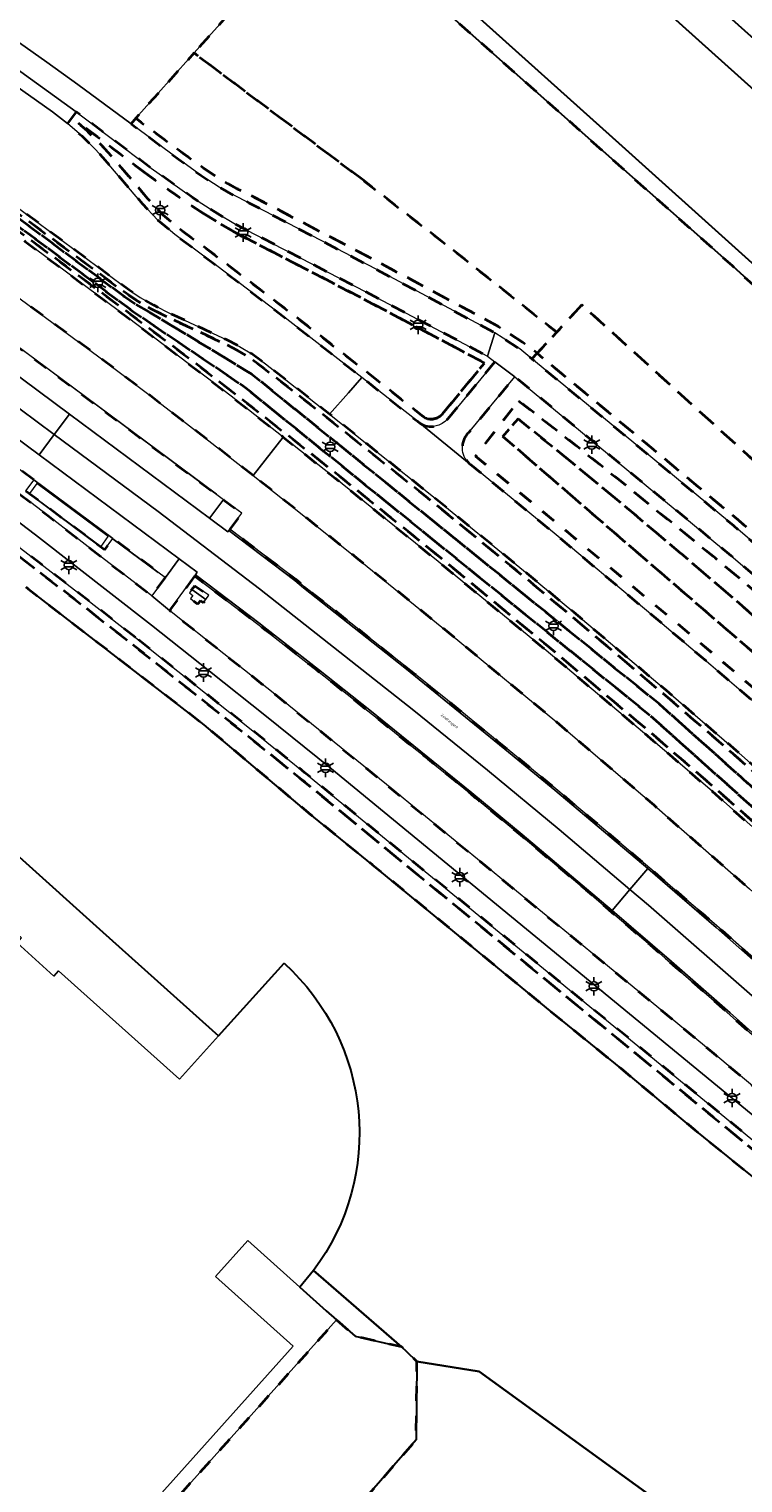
# Model space of a CAD drawing. Extents: x 105780 to 185197, y 477999 to 525027.
# Tile 229 of 562: x 107018 to 107115, y 478652 to 478850. Entities that reach past the tile are written whole.
import ezdxf
from ezdxf.enums import TextEntityAlignment as Align

# ---------------------------------------------------------------- set-up
doc = ezdxf.new("R2010")
doc.units = 0
doc.linetypes.add('XX-HIDDEN', pattern=[4, 2, -2])
for name, color, linetype, lineweight in [('B-GV-GR-MATERIAALGRENS-G', 252, 'XX-HIDDEN', 35), ('B-RO-IE-MEUBILAIR_WEGMEUBILAIR-S', 252, 'Continuous', 25), ('B-RO-IE-TERREINAFSCHEIDING_KUNSTMATIG_HEKWERK-G', 252, 'IE-TERREINAFSCHEIDING-KUNSTMATIG', 18), ('B-WE-GW-WATERGANG_SLOOT_INSTEEK-G', 252, 'Continuous', 30), ('B-WE-OG-BEBOUWING_OVERBOUWING-GV', 7, 'Continuous', 18), ('B-XX-KG-KADASTRAAL_BEBOUWING-G', 252, 'Continuous', 20), ('B1-WE-OG-TERREIN_ERF-GV', 252, 'Continuous', 18), ('B1-WE-OG-TOPOGRAFIE-T18', 10, 'Continuous', 18), ('B1-WE-VH-VERHARDING_ASFALT-GV', 252, 'Continuous', 18), ('B1-WE-VH-VERHARDING_BETON-GV', 252, 'Continuous', 18), ('B1-WE-VH-VERHARDING_BETONSTRAATSTEEN-GV', 252, 'Continuous', 18), ('B1-WE-VH-VERHARDING_OPEN-GV', 252, 'Continuous', 18), ('B1-WE-VH-VERHARDING_TEGEL-GV', 252, 'Continuous', 18)]:
    doc.layers.add(name, color=color, linetype=linetype, lineweight=lineweight)
doc.styles.add('NLCS-ISO', font='NLCS-ISO.ttf')
doc.styles.add('NLCS-ISO-M200-T18', font='NLCS-ISO.ttf', dxfattribs={"height": 0.36})
doc.linetypes.add('IE-TERREINAFSCHEIDING-KUNSTMATIG', pattern='A,4,[82,NLCS.SHX,S=0.75,R=90,X=0,Y=0],4,-2', length=10)

# ---------------------------------------------------------------- blocks, each defined once
blk = doc.blocks.new('B-SIE-WEG_LICHTMAST-SO')
at = {"ltscale": 0.1}
for p, q in [((-1.1, 0.63), (-2.19, 1.27)), ((0, 1.27), (0, 2.53)), ((1.1, 0.63), (2.19, 1.27)), ((-1.1, -0.63), (-2.19, -1.27)), ((0, -1.27), (0, -2.53)), ((1.1, -0.63), (2.19, -1.27))]:
    blk.add_line(p, q, dxfattribs=at)
at = {"flags": 128}
for points in [[(-1.16, 0.5), (1.16, 0.5)], [(-1.16, -0.5), (1.16, -0.5)]]:
    blk.add_lwpolyline(points, dxfattribs=at)
at = {"ltscale": 0.1}
blk.add_circle((0, 0), 1.27, dxfattribs=at)
at = {"style": 'NLCS-ISO'}
blk.add_attdef('TYPE', text='', height=1.8, dxfattribs=at).set_placement((0, 2.53), align=Align.BOTTOM_CENTER)

msp = doc.modelspace()

# ---------------------------------------------------------------- linework, layer by layer
at = {"layer": 'B-GV-GR-MATERIAALGRENS-G', "flags": 128}
for points in [[(107058.676, 478866.989), (107040.664, 478846.796), (107063.595, 478829.547), (107077.342, 478818.862), (107090.053, 478808.759), (107093.496, 478812.472), (107148.233, 478762.928), (107160.168, 478776.323), (107156.281, 478779.919), (107145.821, 478789.025), (107144.604, 478790.115), (107133.396, 478800.146), (107113.983, 478817.788), (107061.318, 478864.557)], [(107063.595, 478829.547), (107040.664, 478846.796), (107032.724, 478837.895), (107039.139, 478833.136), (107039.883, 478832.584), (107041.756, 478831.236), (107042.198, 478830.918), (107044.57, 478829.384), (107046.528, 478828.295), (107048.585, 478827.294), (107065.911, 478818.235), (107082.143, 478809.538), (107085.635, 478807.289), (107087.394, 478805.892), (107090.053, 478808.759), (107077.342, 478818.862)], [(107123.869, 478743.54), (107114.494, 478751.789), (107105.008, 478759.95), (107092.375, 478770.621), (107086.02, 478775.91), (107072.824, 478786.682), (107059.116, 478797.611), (107050.396, 478804.442), (107048.526, 478805.8), (107046.854, 478806.814), (107045.119, 478807.718), (107037.499, 478811.265), (107035.158, 478812.439), (107033.312, 478813.495), (107031.79, 478814.513), (107015.213, 478826.782), (106997.932, 478839.33), (106993.205, 478842.793), (106991.329, 478840.202), (107003.445, 478831.511), (107017.639, 478821.133), (107031.727, 478810.666), (107038.732, 478805.381), (107045.693, 478800.037), (107052.807, 478794.482), (107059.877, 478788.871), (107073.922, 478777.529), (107088.636, 478765.408), (107103.218, 478753.128), (107111.212, 478746.233), (107119.114, 478739.273), (107240.88, 478630.11), (107245.091, 478634.894)], [(107244.248, 478634.844), (107242.54, 478632.903), (107240.829, 478630.96), (107119.513, 478739.72), (107111.606, 478746.685), (107103.607, 478753.585), (107089.02, 478765.869), (107074.301, 478777.994), (107060.251, 478789.34), (107046.061, 478800.511), (107039.095, 478805.858), (107032.087, 478811.146), (107017.995, 478821.616), (107003.797, 478831.997), (106992.168, 478840.339), (106993.337, 478841.952), (106997.578, 478838.845), (107014.858, 478826.298), (107031.445, 478814.022), (107032.996, 478812.985), (107034.874, 478811.91), (107037.238, 478810.725), (107044.854, 478807.18), (107046.56, 478806.291), (107048.194, 478805.3), (107050.035, 478803.963), (107058.744, 478797.14), (107072.447, 478786.215), (107085.638, 478775.447), (107091.989, 478770.161), (107104.619, 478759.493), (107114.1, 478751.336), (107123.471, 478743.091), (107124.128, 478742.502)], [(107124.128, 478742.502), (107123.471, 478743.091), (107114.1, 478751.336), (107104.619, 478759.493), (107091.989, 478770.161), (107085.638, 478775.447), (107072.447, 478786.215), (107058.744, 478797.14), (107050.035, 478803.963), (107048.194, 478805.3), (107046.56, 478806.291), (107044.854, 478807.18), (107037.238, 478810.725), (107034.874, 478811.91), (107032.996, 478812.985), (107031.445, 478814.022), (107014.858, 478826.298), (106997.578, 478838.845), (106993.337, 478841.952), (106992.168, 478840.339), (107003.797, 478831.997), (107017.995, 478821.616), (107032.087, 478811.146), (107039.095, 478805.858), (107046.061, 478800.511), (107060.251, 478789.34), (107074.301, 478777.994), (107089.02, 478765.869), (107103.607, 478753.585), (107111.606, 478746.685), (107119.513, 478739.72), (107240.829, 478630.96), (107242.54, 478632.903), (107244.248, 478634.844)], [(107241.506, 478632.486), (107242.828, 478633.987), (107104.024, 478758.129), (107048.529, 478803.049), (107034.638, 478811.469), (107032.732, 478812.559), (107031.157, 478813.613), (107014.563, 478825.895), (106997.284, 478838.441), (106993.447, 478841.252), (106992.868, 478840.452), (107004.09, 478832.402), (107018.292, 478822.018), (107032.386, 478811.547), (107047.349, 478801.431), (107102.728, 478756.606)], [(107241.506, 478632.486), (107102.728, 478756.606), (107047.349, 478801.431), (107032.386, 478811.547), (107018.292, 478822.018), (107004.09, 478832.402), (106992.868, 478840.452), (106993.447, 478841.252), (106997.284, 478838.441), (107014.563, 478825.895), (107031.157, 478813.613), (107032.732, 478812.559), (107034.638, 478811.469), (107048.529, 478803.049), (107104.024, 478758.129), (107242.828, 478633.987)], [(107032.724, 478837.895), (107032.066, 478837.137), (107038.543, 478832.332), (107039.293, 478831.776), (107041.634, 478830.092), (107044.055, 478828.526), (107046.066, 478827.408), (107048.134, 478826.401), (107065.443, 478817.351), (107081.635, 478808.676), (107085.044, 478806.48), (107086.686, 478805.128), (107087.394, 478805.892), (107085.635, 478807.289), (107082.143, 478809.538), (107065.911, 478818.235), (107048.585, 478827.294), (107046.528, 478828.295), (107044.57, 478829.384), (107042.198, 478830.918), (107041.756, 478831.236), (107039.883, 478832.584), (107039.139, 478833.136)], [(107048.705, 478789.258), (107041.601, 478794.799), (107034.654, 478800.139), (107027.668, 478805.426), (107015.241, 478814.57), (107015.118, 478814.404), (107012.001, 478810.227), (107044.652, 478785.953), (107047.156, 478784.126), (107045.546, 478781.945), (107054.526, 478775.108), (107055.709, 478774.105), (107062.016, 478769.148), (107064.258, 478767.37), (107068.569, 478763.94), (107070.768, 478762.178), (107075.17, 478758.633), (107077.118, 478757.057), (107081.943, 478753.126), (107083.569, 478751.798), (107089.924, 478746.558), (107096.738, 478740.846), (107098.596, 478739.271), (107103.323, 478735.251), (107105.893, 478733.047), (107110.178, 478729.347), (107112.535, 478727.3), (107117.131, 478723.276), (107119.226, 478721.434), (107125.771, 478715.618), (107231.325, 478619.257), (107234.293, 478622.628), (107203.422, 478650.408), (107200.82, 478652.994), (107198.645, 478655.444), (107196.849, 478657.744), (107195.381, 478659.888), (107193.842, 478662.464), (107192.936, 478663.693), (107191.955, 478664.862), (107190.377, 478666.472), (107116.332, 478732.95), (107103.311, 478744.339), (107090.062, 478755.631), (107076.584, 478766.821), (107062.798, 478778.031)], [(107093.496, 478812.472), (107090.053, 478808.759), (107087.394, 478805.892), (107103.227, 478792.801), (107114.762, 478783.187), (107126.392, 478773.278), (107140.294, 478761.131), (107151.653, 478750.96), (107154.255, 478754.068), (107155.855, 478756.029), (107150.149, 478761.194), (107148.233, 478762.928)], [(107151.653, 478750.96), (107140.294, 478761.131), (107126.392, 478773.278), (107114.762, 478783.187), (107103.227, 478792.801), (107087.394, 478805.892), (107086.686, 478805.128), (107102.59, 478792.031), (107114.118, 478782.422), (107125.739, 478772.522), (107126.129, 478772.181), (107139.632, 478760.383), (107170.61, 478732.583), (107186.678, 478718.258), (107208.313, 478698.747), (107219.241, 478689.003), (107229.188, 478680.133), (107271.031, 478642.558), (107366.082, 478557.499), (107407.845, 478520.126), (107464.973, 478468.816), (107479.245, 478456.115), (107491.738, 478444.616), (107503.691, 478434.015), (107508.432, 478429.923), (107515.389, 478424.289), (107518.895, 478421.786), (107521.941, 478419.508), (107529.904, 478414.372), (107535.14, 478411.24), (107538.979, 478409.042), (107543.722, 478406.446), (107548.646, 478404.019), (107553.714, 478401.679), (107558.939, 478399.551), (107565.846, 478396.992), (107572.354, 478394.921), (107577.749, 478393.365), (107578.891, 478393.123), (107583.54, 478392.136), (107591.485, 478390.762), (107597.827, 478389.898), (107605.293, 478389.112), (107609.203, 478388.779), (107608.826, 478389.841), (107605.388, 478390.108), (107597.947, 478390.89), (107591.638, 478391.749), (107583.728, 478393.117), (107577.991, 478394.335), (107572.644, 478395.877), (107566.171, 478397.938), (107559.3, 478400.482), (107554.112, 478402.596), (107549.076, 478404.921), (107544.182, 478407.332), (107539.468, 478409.915), (107535.644, 478412.102), (107530.431, 478415.221), (107522.512, 478420.329), (107519.485, 478422.593), (107515.994, 478425.084), (107509.074, 478430.69), (107504.349, 478434.768), (107498.687, 478439.787), (107492.407, 478445.357), (107479.915, 478456.855), (107465.64, 478469.561), (107408.513, 478520.871), (107366.748, 478558.245), (107271.698, 478643.303), (107229.854, 478680.877), (107208.98, 478699.491), (107187.345, 478719.001), (107171.402, 478733.277)], [(107001.269, 478801.738), (106999.739, 478799.641), (106999.772, 478799.617), (107000, 478799.454), (107011.037, 478791.193), (107020.747, 478783.792), (107028.472, 478777.815), (107034.897, 478772.867), (107036.744, 478775.369), (107029.6, 478780.674), (107028.461, 478779.142), (107017.697, 478787.141), (107018.838, 478788.676)], [(107084.805, 478796.956), (107092.273, 478790.919), (107099.668, 478784.795), (107107.009, 478778.606), (107114.308, 478772.367), (107118.176, 478768.994), (107129.654, 478758.728), (107146.07, 478744.324), (107255.283, 478646.49), (107256.75, 478648.224), (107146.812, 478747.792), (107138.316, 478755.244), (107120.748, 478770.378), (107111.642, 478778.018), (107098.341, 478788.829), (107091.631, 478794.158), (107084.87, 478799.427), (107078.998, 478791.885), (107089.593, 478783.152), (107108.324, 478767.543), (107116.449, 478760.658), (107125.092, 478753.168), (107133.66, 478745.591), (107250.14, 478640.628), (107253.208, 478644.111), (107131.816, 478752.033), (107117.377, 478764.679), (107082.707, 478794.569)], [(107146.07, 478744.324), (107129.654, 478758.728), (107118.176, 478768.994), (107114.308, 478772.367), (107107.009, 478778.606), (107099.668, 478784.795), (107092.273, 478790.919), (107084.805, 478796.956), (107082.707, 478794.569), (107117.377, 478764.679), (107131.816, 478752.033), (107253.208, 478644.111), (107255.283, 478646.49)], [(107040.361, 478773.723), (107040.754, 478774.227), (107042.67, 478772.936), (107042.274, 478772.351), (107041.915, 478771.89), (107041.52, 478772.171), (107041.144, 478771.706), (107040.188, 478772.501), (107040.465, 478772.902), (107040.037, 478773.272)], [(107044.457, 478643.363), (107043.973, 478643.802), (107042.343, 478645.281), (107047.844, 478651.222), (107054.447, 478645.228), (107050.164, 478640.618), (107051.042, 478639.857), (107057.714, 478646.4), (107061.765, 478647.535), (107062.082, 478647.761), (107070.904, 478657.889), (107071.02, 478668.551), (107069.568, 478669.996), (107068.924, 478670.554), (107062.595, 478672.007), (107060.071, 478674.232), (107009.248, 478617.551), (107001.489, 478608.897), (107000, 478607.236), (106992.616, 478599.001), (106991.127, 478600.349), (106984.663, 478593.156), (106988.986, 478589.349), (106991.782, 478586.818), (106992.994, 478585.752), (106993.084, 478585.853), (107044.145, 478643.03)]]:
    msp.add_lwpolyline(points, close=True, dxfattribs=at)
for points in [[(107024.604, 478838.793), (107023.399, 478837.204), (107025.347, 478835.5), (107027.2, 478833.68), (107028.227, 478832.577), (107033.587, 478826.305), (107035.732, 478824.036), (107038.026, 478822.086), (107043.76, 478817.815), (107052.898, 478810.854), (107063.523, 478802.601), (107071.071, 478796.629), (107071.414, 478796.354)], [(107075.279, 478797.028), (107081.647, 478804.751), (107080.614, 478805.507), (107063.977, 478814.289), (107046.52, 478823.344), (107043.463, 478825.138), (107040.433, 478827.117), (107034.475, 478831.355), (107024.604, 478838.793)], [(107071.982, 478797.181), (107071.694, 478797.411), (107064.14, 478803.388), (107053.508, 478811.647), (107044.362, 478818.614), (107038.649, 478822.869), (107036.421, 478824.763), (107034.331, 478826.974), (107029.332, 478832.823), (107028.973, 478833.243), (107027.917, 478834.378), (107026.026, 478836.234), (107024.76, 478837.338), (107024.8, 478837.392), (107033.877, 478830.554)], [(107033.877, 478830.554), (107024.8, 478837.392), (107024.76, 478837.338), (107026.026, 478836.234), (107027.917, 478834.378), (107028.973, 478833.243), (107029.332, 478832.823), (107034.331, 478826.974), (107036.421, 478824.763), (107038.649, 478822.869), (107044.362, 478818.614), (107053.508, 478811.647), (107064.14, 478803.388), (107071.694, 478797.411), (107071.982, 478797.181)], [(107041.933, 478824.923), (107046.032, 478822.47)], [(107046.032, 478822.47), (107041.933, 478824.923)], [(107046.032, 478822.47), (107063.512, 478813.402), (107080.082, 478804.656), (107080.201, 478804.569), (107074.506, 478797.662)], [(107074.506, 478797.662), (107080.201, 478804.569), (107080.082, 478804.656), (107063.512, 478813.402), (107046.032, 478822.47)], [(106970.741, 478812.322), (106968.664, 478809.556), (106982.569, 478799.85), (106991.438, 478793.542), (107000, 478787.349), (107018.064, 478773.821), (107042.049, 478755.287), (107056.266, 478743.28), (107064.978, 478736.211), (107089.17, 478716.324), (107098.787, 478708.508), (107108.916, 478700.08), (107116.743, 478693.751), (107126.811, 478685.385), (107135.933, 478677.704), (107146.86, 478667.976), (107175.022, 478642.548), (107180.073, 478638.054), (107181.419, 478636.585), (107182.182, 478635.446), (107183.34, 478633.383), (107184.737, 478630.394), (107185.814, 478627.357), (107185.994, 478626.396), (107186.245, 478624.221), (107186.373, 478620.294), (107186.624, 478614.986), (107186.677, 478613.826), (107186.817, 478612.19), (107187.255, 478610.958), (107188.011, 478609.232), (107189.218, 478607.051), (107190.716, 478604.107), (107192.003, 478601.813), (107193.592, 478599.497), (107194.231, 478598.847), (107196.436, 478596.832), (107212.083, 478583.021), (107209.598, 478580.243), (107219.319, 478571.726), (107222.34, 478574.155), (107218.816, 478579.015), (107215.844, 478583.618), (107214.103, 478586.004), (107213.043, 478587.243), (107211.58, 478588.677), (107197.261, 478601.467)], [(107032.665, 478767.195), (107024.952, 478773.224), (107011.037, 478783.932), (107000, 478792.277), (106971.099, 478813.216), (106970.543, 478812.469), (106970.741, 478812.322), (106999.405, 478791.473), (107010.431, 478783.137), (107010.619, 478782.992), (107024.339, 478772.434), (107032.046, 478766.409), (107047.377, 478754.242), (107055.115, 478747.996), (107116.374, 478697.773), (107119.939, 478694.802), (107132.589, 478684.261), (107138.663, 478679.08), (107143.331, 478674.984), (107171.55, 478649.719), (107180.407, 478641.789), (107182.18, 478640.314), (107183.765, 478638.7)], [(107183.765, 478638.7), (107182.18, 478640.314), (107180.407, 478641.789), (107171.55, 478649.719), (107143.331, 478674.984), (107138.663, 478679.08), (107132.589, 478684.261), (107119.939, 478694.802), (107116.374, 478697.773), (107055.115, 478747.996), (107047.377, 478754.242), (107032.046, 478766.409), (107024.339, 478772.434), (107010.619, 478782.992), (107010.431, 478783.137), (106999.405, 478791.473), (106970.741, 478812.322)], [(107084.87, 478799.427), (107091.631, 478794.158), (107098.341, 478788.829), (107111.642, 478778.018), (107120.748, 478770.378), (107138.316, 478755.244), (107146.812, 478747.792), (107256.75, 478648.224), (107258.111, 478649.683), (107254.425, 478652.961), (107204.796, 478697.575), (107189.158, 478711.551), (107137.619, 478757.973), (107113.836, 478778.315), (107084.363, 478802.686), (107078.025, 478795.067)], [(107078.153, 478790.882), (107078.285, 478790.775), (107089.707, 478781.393), (107102.307, 478770.865), (107111.07, 478763.43), (107119.969, 478755.77), (107128.8, 478748.022), (107249.455, 478639.85), (107250.14, 478640.628), (107133.66, 478745.591), (107125.092, 478753.168), (107116.449, 478760.658), (107108.324, 478767.543), (107089.593, 478783.152), (107078.998, 478791.885), (107084.87, 478799.427)], [(107040.705, 478775.516), (107037.327, 478770.877), (107044.719, 478764.978), (107051.449, 478759.625), (107066.854, 478747.139), (107096.985, 478722.457), (107111.733, 478710.293), (107130.101, 478694.97), (107145.313, 478682.144), (107148.391, 478679.549), (107184.944, 478646.782)], [(107197.31, 478613.163), (107198.141, 478611.312), (107199.182, 478609.562), (107200.411, 478607.939), (107201.813, 478606.461), (107212.017, 478597.326), (107226.049, 478613.264), (107137.223, 478694.498), (107128.719, 478702.296), (107127.806, 478703.119), (107127.011, 478703.847), (107124.593, 478706.016), (107120.15, 478710.022), (107118.231, 478711.723), (107116.704, 478713.093), (107114.571, 478714.968), (107111.516, 478717.676), (107108.373, 478720.416), (107106.305, 478722.233), (107104.85, 478723.486), (107102.818, 478725.257), (107097.953, 478729.425), (107095.813, 478731.268), (107095.093, 478731.875), (107094.056, 478732.764), (107085.231, 478740.197), (107079.492, 478744.927), (107078.966, 478745.356), (107078.342, 478745.87), (107076.429, 478747.426), (107073.73, 478749.628), (107072.531, 478750.597), (107071.419, 478751.501), (107069.962, 478752.672), (107067.945, 478754.301), (107065.822, 478755.998), (107063.456, 478757.89), (107062.136, 478758.945), (107059.199, 478761.269), (107057.473, 478762.64), (107056.894, 478763.094), (107056.304, 478763.561), (107050.45, 478768.147), (107049.539, 478768.846), (107040.705, 478775.516)], [(107184.496, 478639.382), (107182.858, 478641.05), (107181.061, 478642.546), (107143.994, 478675.732), (107139.317, 478679.836), (107133.234, 478685.026), (107117.011, 478698.544), (107055.746, 478748.772), (107048.002, 478755.023), (107032.665, 478767.195)]]:
    msp.add_lwpolyline(points, dxfattribs=at)
for points in [[(107033.877, 478830.554, 0.0138026), (107041.933, 478824.923)], [(107041.933, 478824.923, -0.0138026), (107033.877, 478830.554)], [(107074.506, 478797.662, -0.3647867), (107071.982, 478797.181)], [(107071.982, 478797.181, 0.3647867), (107074.506, 478797.662)], [(107071.414, 478796.354, 0.3730715), (107075.279, 478797.028)], [(107078.025, 478795.067, 0.4243777), (107078.153, 478790.882)]]:
    msp.add_lwpolyline(points, format="xyb", dxfattribs=at)
at = {"layer": 'B-RO-IE-TERREINAFSCHEIDING_KUNSTMATIG_HEKWERK-G', "flags": 128}
for points in [[(106996.656, 478821.677), (107043.691, 478786.743)], [(107029.648, 478780.562), (107035.761, 478776.013)]]:
    msp.add_lwpolyline(points, dxfattribs=at)
at = {"layer": 'B-WE-GW-WATERGANG_SLOOT_INSTEEK-G', "flags": 128}
for points in [[(107215.154, 478753.875), (107192.477, 478774.079), (107185.205, 478780.617), (107185.368, 478780.808), (107184.299, 478781.718), (107184.156, 478781.56), (107171.654, 478792.8), (107138.728, 478822.218), (107103.193, 478854.146), (107062.001, 478890.927), (107061.184, 478891.657), (107033.864, 478916.201), (107030.421, 478919.384), (107013.747, 478935.484)], [(107103.193, 478854.146), (107138.728, 478822.218), (107171.654, 478792.8), (107184.156, 478781.56), (107184.299, 478781.718), (107185.368, 478780.808), (107185.205, 478780.617), (107192.477, 478774.079), (107215.154, 478753.875), (107247.776, 478725.072), (107247.558, 478725.659), (107247.52, 478726.227), (107247.651, 478726.77), (107247.956, 478727.319), (107249.662, 478729.252), (107177.032, 478793.326), (107155.367, 478813.355), (107122.944, 478843.327), (107075.51, 478885.777)], [(107077.402, 478853.444), (107098.971, 478834.123), (107146.049, 478791.728), (107160.298, 478778.896), (107163.388, 478776.091), (107162.065, 478774.569), (107150.149, 478761.194), (107155.855, 478756.029), (107157.604, 478754.479), (107161.89, 478750.58), (107175.804, 478738.285), (107260.667, 478662.31), (107275.757, 478648.691), (107280.581, 478644.337), (107354.485, 478578.097), (107398.86, 478538.508)], [(107175.022, 478642.548), (107146.86, 478667.976), (107135.933, 478677.704), (107126.811, 478685.385), (107116.743, 478693.751), (107108.916, 478700.08), (107098.787, 478708.508), (107089.17, 478716.324), (107064.978, 478736.211), (107056.266, 478743.28), (107042.049, 478755.287), (107018.064, 478773.821)], [(106981.236, 478769.316), (107028.208, 478727.048), (107043.997, 478712.913), (107052.913, 478722.805)], [(107056.928, 478680.954), (107068.924, 478670.554), (107069.568, 478669.996), (107071.02, 478668.551), (107079.475, 478667.193)], [(107092.746, 478624.814), (107098.568, 478631.328), (107099.235, 478631.98), (107106.84, 478640.605), (107115.314, 478641.245), (107079.475, 478667.193), (107071.02, 478668.551), (107070.904, 478657.889), (107062.082, 478647.761), (107061.765, 478647.535), (107053.286, 478637.926), (107052.025, 478636.498), (107044.669, 478628.572), (107037.654, 478627.947), (106991.004, 478575.817), (106991.028, 478568.859), (106894.145, 478460.788), (106893.127, 478459.652), (106889.155, 478455.221), (106884.069, 478449.548), (106893.053, 478441.421), (106898.137, 478447.048), (106905.824, 478455.557)], [(107079.475, 478667.193), (107115.314, 478641.245)]]:
    msp.add_lwpolyline(points, dxfattribs=at)
for points in [[(107060.342, 478868.857), (107058.676, 478866.989), (107061.318, 478864.557), (107113.983, 478817.788), (107133.396, 478800.146), (107144.604, 478790.115), (107145.821, 478789.025), (107156.281, 478779.919), (107160.168, 478776.323), (107148.233, 478762.928), (107150.149, 478761.194), (107162.065, 478774.569), (107163.388, 478776.091), (107160.298, 478778.896), (107146.049, 478791.728), (107098.971, 478834.123), (107077.402, 478853.444)], [(107056.928, 478680.954), (107055.052, 478678.687), (107058.655, 478675.48), (107060.071, 478674.232), (107062.595, 478672.007), (107068.924, 478670.554)]]:
    msp.add_lwpolyline(points, close=True, dxfattribs=at)
msp.add_lwpolyline([(107052.913, 478722.805, -0.3877332), (107056.928, 478680.954)], format="xyb", dxfattribs=at)
at = {"layer": 'B-WE-OG-BEBOUWING_OVERBOUWING-GV', "flags": 128}
msp.add_lwpolyline([(107019.247, 478788.137), (107018.232, 478786.788), (107027.985, 478779.583), (107028.972, 478780.929)], close=True, dxfattribs=at)
at = {"layer": 'B-XX-KG-KADASTRAAL_BEBOUWING-G', "flags": 128}
for points in [[(107052.913, 478722.805), (107043.997, 478712.913), (107038.675, 478707.008), (107022.202, 478721.77), (107021.569, 478721.062), (107016.535, 478725.573), (107017.168, 478726.281), (106974.378, 478764.689)], [(107000, 478610.232), (107054.167, 478670.643), (107043.58, 478680.136), (107047.973, 478685.035), (107055.052, 478678.687)], [(107055.052, 478678.687), (107056.928, 478680.954)]]:
    msp.add_lwpolyline(points, dxfattribs=at)
msp.add_lwpolyline([(107056.928, 478680.954, 0.3877332), (107052.913, 478722.805)], format="xyb", dxfattribs=at)
at = {"layer": 'B1-WE-OG-TERREIN_ERF-GV', "flags": 128}
for points in [[(107003.643, 478857.601), (107009.532, 478853.249), (107012.014, 478851.57), (107020.585, 478845.548), (107024.829, 478842.506), (107032.066, 478837.137), (107032.724, 478837.895), (107040.664, 478846.796), (107058.676, 478866.989), (107055.385, 478870.018), (107023.073, 478899.134)], [(107016.535, 478725.573), (107021.569, 478721.062), (107022.202, 478721.77), (107038.675, 478707.008), (107043.997, 478712.913), (107028.208, 478727.048), (106981.236, 478769.316)], [(107009.248, 478617.551), (107060.071, 478674.232), (107058.655, 478675.48), (107055.052, 478678.687), (107047.973, 478685.035), (107043.58, 478680.136), (107054.167, 478670.643), (107000, 478610.232)]]:
    msp.add_lwpolyline(points, dxfattribs=at)
at = {"layer": 'B1-WE-VH-VERHARDING_ASFALT-GV', "flags": 128}
for points in [[(107024.829, 478842.506), (107020.585, 478845.548), (107012.014, 478851.57), (107009.532, 478853.249), (107003.643, 478857.601)], [(107001.422, 478855.52), (107007.024, 478851.43), (107024.604, 478838.793), (107034.475, 478831.355), (107040.433, 478827.117), (107043.463, 478825.138), (107046.52, 478823.344), (107063.977, 478814.289), (107080.614, 478805.507), (107081.635, 478808.676), (107065.443, 478817.351), (107048.134, 478826.401), (107046.066, 478827.408), (107044.055, 478828.526), (107041.634, 478830.092), (107039.293, 478831.776), (107038.543, 478832.332), (107032.066, 478837.137), (107024.829, 478842.506)], [(107015.213, 478826.782), (107031.79, 478814.513), (107033.312, 478813.495), (107035.158, 478812.439), (107037.499, 478811.265), (107045.119, 478807.718), (107046.854, 478806.814), (107048.526, 478805.8), (107050.396, 478804.442), (107059.116, 478797.611), (107061.684, 478800.519), (107063.523, 478802.601), (107052.898, 478810.854), (107043.76, 478817.815), (107038.026, 478822.086), (107035.732, 478824.036), (107033.587, 478826.305), (107028.227, 478832.577), (107027.2, 478833.68), (107025.347, 478835.5), (107023.399, 478837.204), (107021.385, 478838.78), (107015.134, 478843.172)], [(107015.241, 478814.57), (107027.668, 478805.426), (107034.654, 478800.139), (107041.601, 478794.799), (107048.705, 478789.258), (107052.807, 478794.482), (107045.693, 478800.037), (107038.732, 478805.381), (107031.727, 478810.666), (107017.639, 478821.133)], [(107249.455, 478639.85), (107128.8, 478748.022), (107119.969, 478755.77), (107111.07, 478763.43), (107102.307, 478770.865), (107089.707, 478781.393), (107078.285, 478790.775), (107078.153, 478790.882), (107071.414, 478796.354), (107071.071, 478796.629), (107063.523, 478802.601), (107061.684, 478800.519), (107059.116, 478797.611), (107072.824, 478786.682), (107086.02, 478775.91), (107092.375, 478770.621), (107105.008, 478759.95), (107114.494, 478751.789), (107123.869, 478743.54), (107245.091, 478634.894)], [(107052.807, 478794.482), (107048.705, 478789.258), (107062.798, 478778.031), (107076.584, 478766.821), (107090.062, 478755.631), (107103.311, 478744.339), (107116.332, 478732.95), (107190.377, 478666.472), (107191.955, 478664.862), (107192.936, 478663.693), (107193.842, 478662.464), (107195.381, 478659.888), (107196.849, 478657.744), (107198.645, 478655.444), (107200.82, 478652.994), (107203.422, 478650.408), (107234.293, 478622.628), (107242.069, 478615.63), (107242.865, 478614.936)], [(107245.096, 478612.808), (107248.196, 478616.697), (107251.364, 478620.711), (107249.458, 478622.42), (107240.88, 478630.11), (107119.114, 478739.273), (107111.212, 478746.233), (107103.218, 478753.128), (107088.636, 478765.408), (107073.922, 478777.529), (107059.877, 478788.871), (107052.807, 478794.482)]]:
    msp.add_lwpolyline(points, dxfattribs=at)
at = {"layer": 'B1-WE-VH-VERHARDING_BETON-GV', "flags": 128}
for points in [[(106954.43, 478849.281), (106953.908, 478849.67), (106952.124, 478851.129), (106943.849, 478857.195), (106943.532, 478857.433), (106941.34, 478854.479), (106949.921, 478848.112), (106954.304, 478844.746), (106958.21, 478841.853), (106966.38, 478835.966), (106979.858, 478825.879), (107021.614, 478794.849), (107023.674, 478797.621), (106972.946, 478835.329), (106969.676, 478837.722), (106969.877, 478837.961), (106967.072, 478840.038), (106962.313, 478843.606), (106962.214, 478843.705), (106962.279, 478843.633)], [(106997.149, 478821.269), (106986.353, 478829.295), (106974.826, 478837.868), (106974.731, 478837.739), (106979.485, 478834.192), (106977.915, 478831.972), (106973.123, 478835.572), (106972.946, 478835.329), (107023.674, 478797.621), (107042.753, 478783.439), (107042.948, 478783.669), (107044.562, 478785.834), (107044.652, 478785.953), (107012.001, 478810.227)], [(106968.823, 478829.761), (106968.646, 478829.524), (106973.428, 478825.949), (106971.857, 478823.805), (106967.022, 478827.379), (106966.935, 478827.264), (107001.269, 478801.738), (107018.838, 478788.676), (107029.6, 478780.674), (107036.744, 478775.369), (107038.425, 478777.669), (107038.614, 478777.907), (107019.55, 478792.071)], [(107045.411, 478781.765), (107045.249, 478781.588), (107042.753, 478783.439), (107023.674, 478797.621), (107021.614, 478794.849), (107035.751, 478784.343), (107049.585, 478773.83), (107070.584, 478757.255), (107080.636, 478749.096), (107090.412, 478741.009), (107100.039, 478732.841), (107102.465, 478735.701), (107089.784, 478746.389), (107083.006, 478751.977), (107076.195, 478757.526), (107069.353, 478763.036), (107062.478, 478768.505), (107055.572, 478773.934), (107054.365, 478774.928)], [(107021.614, 478794.849), (107019.55, 478792.071), (107038.614, 478777.907), (107041.095, 478776.069), (107040.842, 478775.726), (107049.68, 478769.022), (107050.585, 478768.321), (107057.609, 478762.813), (107064.6, 478757.264), (107071.557, 478751.672), (107078.482, 478746.04), (107085.372, 478740.366), (107097.633, 478730.005), (107100.039, 478732.841), (107090.412, 478741.009), (107080.636, 478749.096), (107070.584, 478757.255), (107049.585, 478773.83), (107035.751, 478784.343)], [(107018.838, 478788.676), (107017.697, 478787.141), (107028.461, 478779.142), (107029.6, 478780.674)], [(107102.465, 478735.701), (107100.039, 478732.841), (107102.55, 478730.711), (107117.048, 478718.078), (107128.581, 478707.729), (107174.342, 478665.923), (107176.862, 478668.682), (107125.623, 478715.454), (107121.03, 478719.547), (107116.417, 478723.618), (107111.785, 478727.667), (107107.135, 478731.695)], [(107100.039, 478732.841), (107097.633, 478730.005), (107105.69, 478723.06), (107113.693, 478716.052), (107121.641, 478708.983), (107129.534, 478701.852), (107137.372, 478694.66), (107171.817, 478663.159), (107174.342, 478665.923), (107128.581, 478707.729), (107117.048, 478718.078), (107102.55, 478730.711)]]:
    msp.add_lwpolyline(points, close=True, dxfattribs=at)
for points in [[(106968.823, 478829.761), (107019.55, 478792.071), (107021.614, 478794.849), (106979.858, 478825.879)], [(107117.131, 478723.276), (107112.535, 478727.3), (107110.178, 478729.347), (107105.893, 478733.047), (107103.323, 478735.251), (107098.596, 478739.271), (107096.738, 478740.846), (107089.924, 478746.558), (107083.569, 478751.798), (107081.943, 478753.126), (107077.118, 478757.057), (107075.17, 478758.633), (107070.768, 478762.178), (107068.569, 478763.94), (107064.258, 478767.37), (107062.016, 478769.148), (107055.709, 478774.105), (107054.526, 478775.108), (107045.546, 478781.945), (107045.411, 478781.765), (107054.365, 478774.928), (107055.572, 478773.934), (107062.478, 478768.505), (107069.353, 478763.036), (107076.195, 478757.526), (107083.006, 478751.977), (107089.784, 478746.389), (107102.465, 478735.701), (107107.135, 478731.695), (107111.785, 478727.667), (107116.417, 478723.618)], [(107121.641, 478708.983), (107113.693, 478716.052), (107105.69, 478723.06), (107097.633, 478730.005), (107085.372, 478740.366), (107078.482, 478746.04), (107071.557, 478751.672), (107064.6, 478757.264), (107057.609, 478762.813), (107050.585, 478768.321), (107049.68, 478769.022), (107040.842, 478775.726), (107040.705, 478775.516), (107049.539, 478768.846), (107050.45, 478768.147), (107056.304, 478763.561), (107056.894, 478763.094), (107057.473, 478762.64), (107059.199, 478761.269), (107062.136, 478758.945), (107063.456, 478757.89), (107065.822, 478755.998), (107067.945, 478754.301), (107069.962, 478752.672), (107071.419, 478751.501), (107072.531, 478750.597), (107073.73, 478749.628), (107076.429, 478747.426), (107078.342, 478745.87), (107078.966, 478745.356), (107079.492, 478744.927), (107085.231, 478740.197), (107094.056, 478732.764), (107095.093, 478731.875), (107095.813, 478731.268), (107097.953, 478729.425), (107102.818, 478725.257), (107104.85, 478723.486), (107106.305, 478722.233), (107108.373, 478720.416), (107111.516, 478717.676), (107114.571, 478714.968), (107116.704, 478713.093)]]:
    msp.add_lwpolyline(points, dxfattribs=at)
at = {"layer": 'B1-WE-VH-VERHARDING_BETONSTRAATSTEEN-GV', "flags": 128}
for points in [[(106993.248, 478864.05), (106990.818, 478860.836), (107004.365, 478850.861), (107015.134, 478843.172), (107021.385, 478838.78), (107023.399, 478837.204), (107024.604, 478838.793), (107007.024, 478851.43)], [(107084.363, 478802.686), (107081.647, 478804.751), (107075.279, 478797.028)], [(107078.025, 478795.067), (107084.363, 478802.686)], [(107071.414, 478796.354), (107078.153, 478790.882)]]:
    msp.add_lwpolyline(points, dxfattribs=at)
at = {"layer": 'B1-WE-VH-VERHARDING_BETONSTRAATSTEEN-GV'}
for points in [[(107075.279, 478797.028, -0.3730715), (107071.414, 478796.354)], [(107078.153, 478790.882, -0.4243777), (107078.025, 478795.067)]]:
    msp.add_lwpolyline(points, format="xyb", dxfattribs=at)
at = {"layer": 'B1-WE-VH-VERHARDING_OPEN-GV', "flags": 128}
for points in [[(107040.361, 478773.723), (107042.274, 478772.351), (107042.67, 478772.936), (107040.754, 478774.227)], [(107040.361, 478773.723), (107040.037, 478773.272), (107040.465, 478772.902), (107040.188, 478772.501), (107041.144, 478771.706), (107041.52, 478772.171), (107041.915, 478771.89), (107042.274, 478772.351)]]:
    msp.add_lwpolyline(points, close=True, dxfattribs=at)
at = {"layer": 'B1-WE-VH-VERHARDING_TEGEL-GV', "flags": 128}
for points in [[(106974.478, 478817.758), (106972.686, 478815.349), (106999.238, 478796.133), (107011.037, 478787.263), (107019.04, 478781.146), (107034.845, 478768.849), (107042.744, 478762.585), (107050.536, 478756.405), (107059.143, 478749.462), (107117.337, 478701.691), (107134.305, 478687.599), (107139.907, 478682.84), (107143.546, 478679.652), (107145.836, 478677.646), (107184.27, 478643.217)], [(107184.944, 478646.782), (107148.391, 478679.549), (107145.313, 478682.144), (107130.101, 478694.97), (107111.733, 478710.293), (107096.985, 478722.457), (107066.854, 478747.139), (107051.449, 478759.625), (107044.719, 478764.978), (107037.327, 478770.877), (107034.897, 478772.867), (107028.472, 478777.815), (107020.747, 478783.792), (107011.037, 478791.193), (107000, 478799.454), (106999.772, 478799.617), (106999.739, 478799.641), (106997.98, 478800.902), (106974.478, 478817.758)], [(107042.744, 478762.585), (107034.845, 478768.849), (107019.04, 478781.146), (107011.037, 478787.263), (106999.238, 478796.133), (106972.686, 478815.349), (106971.099, 478813.216), (107000, 478792.277), (107011.037, 478783.932), (107024.952, 478773.224), (107032.665, 478767.195), (107048.002, 478755.023), (107055.746, 478748.772), (107117.011, 478698.544), (107133.234, 478685.026), (107139.317, 478679.836), (107143.994, 478675.732), (107181.061, 478642.546), (107182.858, 478641.05), (107184.496, 478639.382)], [(107271.031, 478642.558), (107229.188, 478680.133), (107219.241, 478689.003), (107208.313, 478698.747), (107186.678, 478718.258), (107170.61, 478732.583), (107139.632, 478760.383), (107126.129, 478772.181), (107125.739, 478772.522), (107114.118, 478782.422), (107102.59, 478792.031), (107086.686, 478805.128), (107085.044, 478806.48), (107081.635, 478808.676), (107080.614, 478805.507), (107081.647, 478804.751), (107084.363, 478802.686), (107113.836, 478778.315), (107137.619, 478757.973), (107189.158, 478711.551), (107204.796, 478697.575), (107254.425, 478652.961), (107258.111, 478649.683)], [(107184.27, 478643.217), (107145.836, 478677.646), (107143.546, 478679.652), (107139.907, 478682.84), (107134.305, 478687.599), (107117.337, 478701.691), (107059.143, 478749.462), (107050.536, 478756.405), (107042.744, 478762.585)]]:
    msp.add_lwpolyline(points, dxfattribs=at)
for points in [[(107047.156, 478784.126), (107044.652, 478785.953), (107044.562, 478785.834), (107042.948, 478783.669), (107042.753, 478783.439), (107045.249, 478781.588), (107045.411, 478781.765), (107045.546, 478781.945)], [(107040.705, 478775.516), (107040.842, 478775.726), (107041.095, 478776.069), (107038.614, 478777.907), (107038.425, 478777.669), (107036.744, 478775.369), (107034.897, 478772.867), (107037.327, 478770.877)]]:
    msp.add_lwpolyline(points, close=True, dxfattribs=at)

# ---------------------------------------------------------------- block references
at = {"layer": 'B-RO-IE-MEUBILAIR_WEGMEUBILAIR-S', "xscale": 0.5, "yscale": 0.5, "zscale": 0.5}
for p in [(107036.032, 478825.373), (107047.342, 478822.335), (107027.535, 478815.472), (107071.176, 478809.754), (107059.211, 478793.153), (107094.827, 478793.45), (107023.594, 478777.052), (107089.619, 478768.752), (107041.942, 478762.406), (107058.572, 478749.417), (107076.875, 478734.544), (107095.124, 478719.674), (107113.94, 478704.457)]:
    msp.add_blockref('B-SIE-WEG_LICHTMAST-SO', p, dxfattribs=at)

# ---------------------------------------------------------------- texts
at = {"layer": 'B1-WE-OG-TOPOGRAFIE-T18', "style": 'NLCS-ISO-M200-T18'}
msp.add_text('Zuidtangent', height=0.36, rotation=320.9, dxfattribs=at).set_placement((107075.427, 478755.736), align=Align.MIDDLE)

doc.saveas('drawing.dxf')
